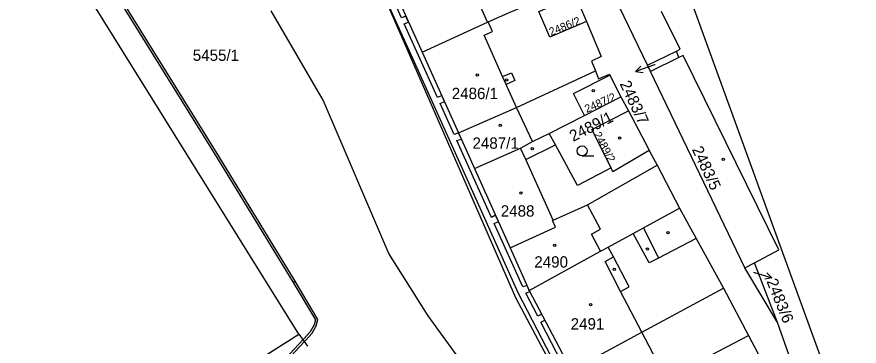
# Model space of a CAD drawing. Extents: x -821458 to -820266, y -1071458 to -1069826.
# Drawn here: x -820809.6 to -820683.2, y -1071112.8 to -1071063.4 of the extents above; entities that cross this region are included whole.
import ezdxf

# ---------------------------------------------------------------- set-up
doc = ezdxf.new("R2010")
doc.units = 0
for name, color, linetype in [('Vrstva 1', 7, 'Continuous'), ('Vrstva 13', 7, 'Continuous'), ('Vrstva 2', 7, 'Continuous'), ('Vrstva 3', 7, 'Continuous'), ('Vrstva 4', 7, 'Continuous'), ('Vrstva 5', 7, 'Continuous'), ('Vrstva 7', 7, 'Continuous')]:
    doc.layers.add(name, color=color, linetype=linetype)

msp = doc.modelspace()

# ---------------------------------------------------------------- linework, layer by layer
at = {"layer": 'Vrstva 1'}
for p, q in [((-820714.94, -1071070.69), (-820729.09, -1071041.23)), ((-820754.22, -1071056.69), (-820748.77, -1071068.73)), ((-820748.77, -1071068.73), (-820743.31, -1071080.83)), ((-820714.94, -1071070.69), (-820710.62, -1071068.59)), ((-820710.27, -1071069.55), (-820710.62, -1071068.59)), ((-820714.49, -1071071.63), (-820714.94, -1071070.69)), ((-820710.27, -1071069.55), (-820714.49, -1071071.63)), ((-820700.34, -1071101.08), (-820714.49, -1071071.63)), ((-820720.58, -1071072.17), (-820718.93, -1071075.44)), ((-820724.4, -1071078.24), (-820718.93, -1071075.44)), ((-820718.93, -1071075.44), (-820717.8, -1071077.56)), ((-820729.71, -1071080.96), (-820724.4, -1071078.24)), ((-820743.31, -1071080.83), (-820740.9, -1071086.2)), ((-820714.68, -1071083.47), (-820713.5, -1071085.69)), ((-820713.5, -1071085.69), (-820710.14, -1071092.15)), ((-820740.9, -1071086.2), (-820735.54, -1071098.08)), ((-820735.54, -1071098.08), (-820732.69, -1071104.48)), ((-820700.34, -1071101.08), (-820698.89, -1071100.37)), ((-820695.45, -1071109.29), (-820698.89, -1071100.37)), ((-820695.45, -1071109.29), (-820700.34, -1071101.08)), ((-820732.69, -1071104.48), (-820726.4, -1071116.5)), ((-820703.54, -1071104.14), (-820699.78, -1071111.27)), ((-820691.22, -1071121.15), (-820695.45, -1071109.29)), ((-820767.3, -1071111.07), (-820765.99, -1071112.85)), ((-820699.78, -1071111.27), (-820697.13, -1071116.29))]:
    msp.add_line(p, q, dxfattribs=at)
for points in [[(-820669.33, -1071161.28), (-820683.15, -1071130.16), (-820686.65, -1071120.86), (-820710.89, -1071054.09), (-820724.52, -1071012.19), (-820736.51, -1070978.31)], [(-820767.3, -1071111.07), (-820816.68, -1071031.77), (-820818.18, -1071029.09)], [(-820761.23, -1071044.95), (-820734.74, -1071105.53), (-820721.97, -1071129.66), (-820703.01, -1071165.5), (-820691.2, -1071188.61), (-820680.04, -1071206.39)], [(-820726.37, -1071058.75), (-820725.55, -1071060.69), (-820724.1, -1071064.14)], [(-820748.77, -1071068.73), (-820738.95, -1071064.23), (-820738.86, -1071064.19), (-820735.92, -1071062.86), (-820730.46, -1071060.52)], [(-820724.1, -1071064.14), (-820729.63, -1071066.49), (-820731.27, -1071062.63), (-820729.83, -1071062.02), (-820730.46, -1071060.52)], [(-820739.11, -1071120.37), (-820747.86, -1071108.32), (-820753.77, -1071098.92), (-820763.61, -1071075.96), (-820771.44, -1071062.55)], [(-820710.62, -1071068.59), (-820710.05, -1071068.31), (-820712.83, -1071062.62)], [(-820724.1, -1071064.14), (-820721.88, -1071069.41), (-820723.34, -1071070.07), (-820722.74, -1071071.55)], [(-820698.89, -1071100.37), (-820695.24, -1071098.39), (-820709.61, -1071069.23), (-820710.27, -1071069.55)], [(-820743.31, -1071080.83), (-820734.61, -1071077.03), (-820722.74, -1071071.55)], [(-820722.74, -1071071.55), (-820722.28, -1071072.76), (-820720.64, -1071072.04), (-820720.58, -1071072.17)], [(-820724.4, -1071078.24), (-820726.06, -1071074.93), (-820720.58, -1071072.17)], [(-820720.41, -1071086.11), (-820723.3, -1071080.36), (-820717.8, -1071077.56)], [(-820717.8, -1071077.56), (-820714.81, -1071083.22), (-820714.68, -1071083.47)], [(-820740.9, -1071086.2), (-820733.99, -1071083.12), (-820732.22, -1071082.14), (-820729.71, -1071080.96)], [(-820720.41, -1071086.11), (-820725.45, -1071088.72), (-820728.78, -1071082.66), (-820729.71, -1071080.96)], [(-820714.68, -1071083.47), (-820720.13, -1071086.67), (-820720.41, -1071086.11)], [(-820735.54, -1071098.08), (-820728.75, -1071094.99), (-820729.21, -1071093.99), (-820729.09, -1071093.94), (-820723.94, -1071091.65), (-820713.5, -1071085.69)], [(-820732.69, -1071104.48), (-820722, -1071098.6), (-820720.86, -1071097.98), (-820717.08, -1071095.92), (-820715.57, -1071095.1), (-820710.14, -1071092.15)], [(-820710.14, -1071092.15), (-820707.65, -1071096.67), (-820703.54, -1071104.14)], [(-820726.4, -1071116.5), (-820715.81, -1071110.77), (-820703.54, -1071104.14)], [(-820829.52, -1071157.19), (-820819, -1071143.92), (-820767.3, -1071111.07)], [(-820708.21, -1071122.01), (-820710.81, -1071117), (-820699.78, -1071111.27)]]:
    msp.add_lwpolyline(points, dxfattribs=at)
at = {"layer": 'Vrstva 13'}
msp.add_lwpolyline([(-820768.15, -1071103.3), (-820767.85, -1071103.12), (-820779.29, -1071084.34), (-820794.15, -1071060.39), (-820808.48, -1071037.73), (-820815.06, -1071027.08), (-820826.38, -1071008.73), (-820828.7, -1071005.59), (-820832.57, -1071001.42), (-820836.89, -1070995.8), (-820838.01, -1070994.18), (-820844.65, -1070984.51), (-820844.95, -1070984.68), (-820838.26, -1070994.42), (-820837.17, -1070996), (-820832.83, -1071001.64), (-820828.97, -1071005.81), (-820826.67, -1071008.93), (-820815.35, -1071027.27), (-820808.78, -1071037.91), (-820794.45, -1071060.57), (-820779.59, -1071084.52)], close=True, dxfattribs=at)
for points in [[(-820786.23, -1071016.26), (-820788.55, -1071012.81), (-820788.29, -1071014.99), (-820787.07, -1071016.8), (-820778.99, -1071029.73), (-820775.42, -1071035.45), (-820766.12, -1071050.28), (-820760.23, -1071047.52), (-820756.43, -1071055.93), (-820750.24, -1071069.65), (-820743.37, -1071084.86), (-820734.39, -1071104.82), (-820715.9, -1071140.51), (-820706.2, -1071159.17), (-820691.74, -1071187.18), (-820690.76, -1071187.86), (-820687.33, -1071192.87), (-820680.2, -1071204.48), (-820676.58, -1071209.98), (-820677.42, -1071210.57), (-820671.47, -1071220.04)], [(-820730.35, -1071108.95), (-820730.82, -1071108.06), (-820731.43, -1071108.36), (-820733.23, -1071104.88), (-820732.6, -1071104.65), (-820732.69, -1071104.48), (-820733.02, -1071103.73), (-820733.67, -1071103.97), (-820737.95, -1071094.45), (-820737.33, -1071094.12), (-820737.74, -1071093.2), (-820738.37, -1071093.54), (-820742.45, -1071084.44), (-820743.55, -1071082.01), (-820742.88, -1071081.78), (-820743.31, -1071080.83), (-820743.97, -1071081.09), (-820746.07, -1071076.44), (-820745.42, -1071076.15), (-820745.83, -1071075.24), (-820746.48, -1071075.53), (-820749.32, -1071069.23), (-820751.48, -1071064.47), (-820750.81, -1071064.23), (-820751.22, -1071063.31), (-820751.89, -1071063.56), (-820759.65, -1071046.37)], [(-820810.28, -1071145.41), (-820801.45, -1071136.94), (-820798.33, -1071134.43), (-820781.9, -1071124.06), (-820770.33, -1071116.33), (-820766.47, -1071112.2), (-820766.29, -1071112), (-820765.28, -1071110.9), (-820764.66, -1071109.81), (-820764.41, -1071108.84), (-820767.85, -1071103.12), (-820768.15, -1071103.3), (-820764.79, -1071108.9), (-820764.98, -1071109.67), (-820765.56, -1071110.7), (-820766.55, -1071111.77), (-820766.68, -1071111.91), (-820770.55, -1071116.07), (-820782.08, -1071123.76), (-820798.53, -1071134.15), (-820801.69, -1071136.68), (-820810.52, -1071145.16)], [(-820723.84, -1071123.02), (-820730.97, -1071109.25), (-820730.35, -1071108.95)]]:
    msp.add_lwpolyline(points, dxfattribs=at)
at = {"layer": 'Vrstva 3'}
msp.add_line((-820724.76, -1071084.3), (-820723.01, -1071084.3), dxfattribs=at)
msp.add_circle((-820724.76, -1071083.55), 0.75, dxfattribs=at)
at = {"layer": 'Vrstva 4'}
for p, q in [((-820738.95, -1071064.23), (-820740.77, -1071060.15)), ((-820738.21, -1071065.61), (-820738.86, -1071064.19)), ((-820739.48, -1071066.2), (-820738.21, -1071065.61)), ((-820736.69, -1071072.41), (-820739.48, -1071066.2)), ((-820736.69, -1071072.41), (-820735.38, -1071071.82)), ((-820735.38, -1071071.82), (-820734.85, -1071073.01)), ((-820736.16, -1071073.59), (-820736.69, -1071072.41)), ((-820734.85, -1071073.01), (-820736.16, -1071073.59)), ((-820734.61, -1071077.03), (-820736.16, -1071073.59)), ((-820732.22, -1071082.14), (-820734.61, -1071077.03)), ((-820733.21, -1071084.83), (-820733.99, -1071083.12)), ((-820733.21, -1071084.83), (-820728.78, -1071082.66)), ((-820729.09, -1071093.94), (-820733.21, -1071084.83)), ((-820721.99, -1071095.29), (-820723.94, -1071091.65)), ((-820723.33, -1071096.04), (-820721.99, -1071095.29)), ((-820714.7, -1071100.37), (-820717.08, -1071095.92)), ((-820715.57, -1071095.1), (-820713.28, -1071099.63)), ((-820722, -1071098.6), (-820723.33, -1071096.04)), ((-820707.65, -1071096.67), (-820713.28, -1071099.63)), ((-820720.07, -1071099.44), (-820720.86, -1071097.98)), ((-820721.32, -1071100.15), (-820720.07, -1071099.44)), ((-820717.71, -1071103.97), (-820720.07, -1071099.44)), ((-820713.28, -1071099.63), (-820714.7, -1071100.37)), ((-820718.98, -1071104.65), (-820721.32, -1071100.15)), ((-820718.98, -1071104.65), (-820717.71, -1071103.97)), ((-820715.81, -1071110.77), (-820718.98, -1071104.65)), ((-820713.61, -1071114.93), (-820715.81, -1071110.77))]:
    msp.add_line(p, q, dxfattribs=at)
at = {"layer": 'Vrstva 5'}
for centre in [(-820740.49, -1071072.15), (-820736.1, -1071072.91), (-820723.1, -1071074.51), (-820737.06, -1071079.7), (-820719.15, -1071081.62), (-820732.24, -1071083.22), (-820703.57, -1071084.82), (-820733.96, -1071089.88), (-820711.85, -1071095.82), (-820728.88, -1071097.71), (-820714.95, -1071098.27), (-820719.95, -1071101.31), (-820723.48, -1071106.64)]:
    msp.add_circle(centre, 0.175, dxfattribs=at)
at = {"layer": 'Vrstva 7'}
for p, q in [((-820713.89, -1071070.65), (-820716.73, -1071071.63)), ((-820713.82, -1071070.63), (-820713.89, -1071070.65)), ((-820716.73, -1071071.63), (-820715.94, -1071070.83)), ((-820716.73, -1071071.63), (-820715.62, -1071071.77)), ((-820699.03, -1071101.77), (-820696.28, -1071102.61)), ((-820696.28, -1071102.61), (-820697.05, -1071101.87)), ((-820696.28, -1071102.61), (-820697.33, -1071102.79))]:
    msp.add_line(p, q, dxfattribs=at)

# ---------------------------------------------------------------- texts
at = {"layer": 'Vrstva 2'}
for s, height, rotation, p in [('2486/2', 1.2, 22, (-820729.44, -1071066.31)), ('2483/7', 1.7, 295, (-820719.15, -1071073.48)), ('2487/2', 1.2, 24, (-820724.06, -1071077.87)), ('2489/1', 1.7, 27, (-820726.12, -1071082.21)), ('2489/2', 1.2, 298, (-820723.07, -1071081.07)), ('2483/5', 1.7, 295, (-820708.32, -1071083.31)), ('2483/6', 1.7, 292, (-820697.12, -1071103.11))]:
    msp.add_text(s, height=height, rotation=rotation, dxfattribs=at).set_placement(p)
for s, p in [('5455/1', (-820783.2, -1071070.04)), ('2486/1', (-820744.33, -1071075.78)), ('2487/1', (-820741.22, -1071083.23)), ('2488', (-820736.97, -1071093.41)), ('2490', (-820731.94, -1071101.06)), ('2491', (-820726.48, -1071110.35))]:
    msp.add_text(s, height=1.7, dxfattribs=at).set_placement(p)

doc.saveas('drawing.dxf')
